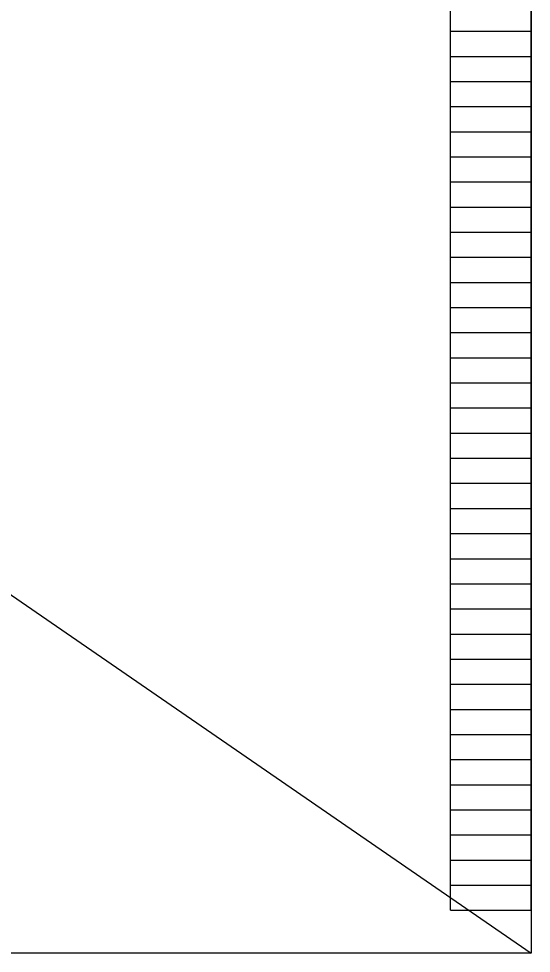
# Model space of a CAD drawing. Extents: x 1820207 to 1820557, y 740216 to 740315.
# Drawn here: x 1820501.23 to 1820506.95, y 740293.6 to 740304.02 of the extents above; entities that cross this region are included whole.
import ezdxf

# ---------------------------------------------------------------- set-up
doc = ezdxf.new("R2010")
doc.units = 0
for name, color, linetype in [('SC_Scratch1', 7, 'Continuous'), ('SC_Scratch2', 7, 'Continuous'), ('SC_Shading1', 7, 'Continuous')]:
    doc.layers.add(name, color=color, linetype=linetype)

msp = doc.modelspace()

# ---------------------------------------------------------------- linework, layer by layer
at = {"layer": 'SC_Scratch1'}
for p, q in [((1820506.051, 740294.081), (1820506.051, 740314.241)), ((1820506.951, 740294.081), (1820506.951, 740314.241)), ((1820506.051, 740303.881), (1820506.951, 740303.881)), ((1820506.051, 740303.601), (1820506.951, 740303.601)), ((1820506.051, 740303.321), (1820506.951, 740303.321)), ((1820506.051, 740303.041), (1820506.951, 740303.041)), ((1820506.051, 740302.761), (1820506.951, 740302.761)), ((1820506.051, 740302.481), (1820506.951, 740302.481)), ((1820506.051, 740302.201), (1820506.951, 740302.201)), ((1820506.051, 740301.921), (1820506.951, 740301.921)), ((1820506.051, 740301.641), (1820506.951, 740301.641)), ((1820506.051, 740301.361), (1820506.951, 740301.361)), ((1820506.051, 740301.081), (1820506.951, 740301.081)), ((1820506.051, 740300.801), (1820506.951, 740300.801)), ((1820506.051, 740300.521), (1820506.951, 740300.521)), ((1820506.051, 740300.241), (1820506.951, 740300.241)), ((1820506.051, 740299.961), (1820506.951, 740299.961)), ((1820506.051, 740299.681), (1820506.951, 740299.681)), ((1820506.051, 740299.401), (1820506.951, 740299.401)), ((1820506.051, 740299.121), (1820506.951, 740299.121)), ((1820506.051, 740298.841), (1820506.951, 740298.841)), ((1820506.051, 740298.561), (1820506.951, 740298.561)), ((1820506.051, 740298.281), (1820506.951, 740298.281)), ((1820506.051, 740298.001), (1820506.951, 740298.001)), ((1820506.051, 740297.721), (1820506.951, 740297.721)), ((1820506.051, 740297.441), (1820506.951, 740297.441)), ((1820506.051, 740297.161), (1820506.951, 740297.161)), ((1820506.051, 740296.881), (1820506.951, 740296.881)), ((1820506.051, 740296.601), (1820506.951, 740296.601)), ((1820506.051, 740296.321), (1820506.951, 740296.321)), ((1820506.051, 740296.041), (1820506.951, 740296.041)), ((1820506.051, 740295.761), (1820506.951, 740295.761)), ((1820506.051, 740295.481), (1820506.951, 740295.481)), ((1820506.051, 740295.201), (1820506.951, 740295.201)), ((1820506.051, 740294.921), (1820506.951, 740294.921)), ((1820506.051, 740294.641), (1820506.951, 740294.641)), ((1820506.051, 740294.361), (1820506.951, 740294.361)), ((1820506.051, 740294.081), (1820506.951, 740294.081))]:
    msp.add_line(p, q, dxfattribs=at)
at = {"layer": 'SC_Scratch2'}
msp.add_lwpolyline([(1820476.451, 740314.601), (1820506.951, 740314.601), (1820506.951, 740293.601), (1820476.451, 740293.601)], close=True, dxfattribs=at)
at = {"layer": 'SC_Shading1'}
msp.add_lwpolyline([(1820476.451, 740314.601), (1820506.951, 740293.601)], dxfattribs=at)

doc.saveas('drawing.dxf')
